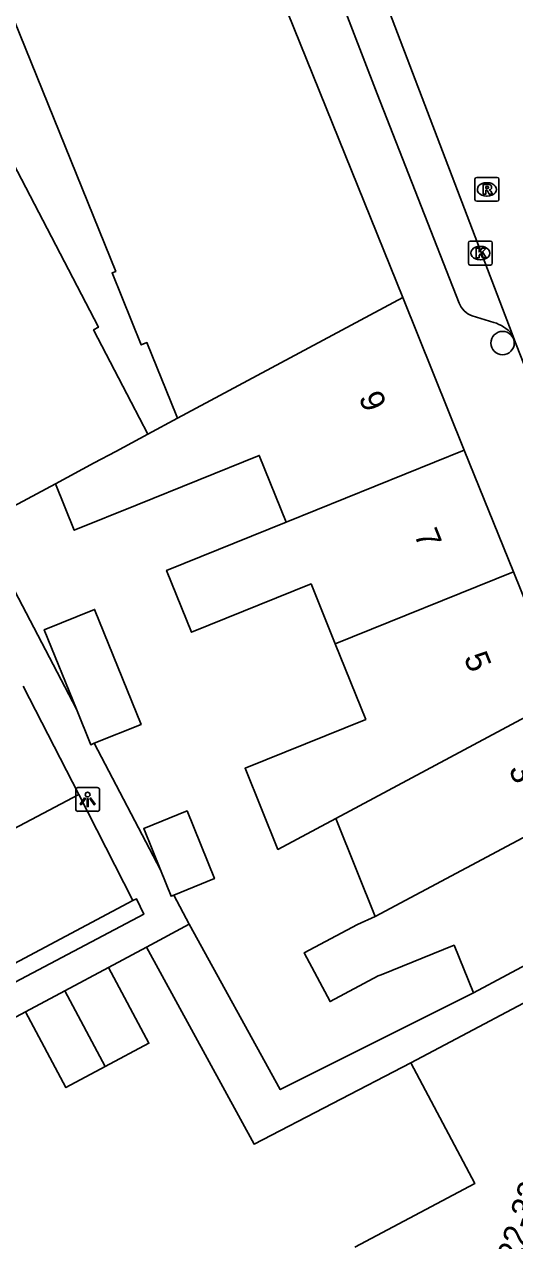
# Model space of a CAD drawing. Extents: x 160304 to 160954, y 383686 to 384161.
# Drawn here: x 160759.7 to 160780.3, y 383888.6 to 383939.6 of the extents above; entities that cross this region are included whole.
import ezdxf

# ---------------------------------------------------------------- set-up
doc = ezdxf.new("R2010")
doc.units = 0
for name, color, linetype in [('IMGEO_Boom', 7, 'Continuous'), ('IMGEO_Kolk', 7, 'Continuous'), ('IMGEO_Lichtpunt', 7, 'Continuous'), ('IMGEO_Muur', 7, 'Continuous'), ('IMGEO_Pand', 7, 'Continuous'), ('IMGEO_Pand_nummerreeks', 7, 'Continuous'), ('IMGEO_Parkeervlak_open', 7, 'Continuous'), ('IMGEO_Rijbaan_lokaal_open', 7, 'Continuous'), ('IMGEO_Rioolput', 7, 'Continuous'), ('IMGEO_Voetpad_open', 7, 'Continuous')]:
    doc.layers.add(name, color=color, linetype=linetype)

msp = doc.modelspace()

# ---------------------------------------------------------------- linework, layer by layer
at = {"layer": 'IMGEO_Boom'}
msp.add_circle((160779.758, 383926.214), 0.489, dxfattribs=at)
at = {"layer": 'IMGEO_Kolk'}
for p, q in [((160778.327, 383929.553), (160778.327, 383930.405)), ((160778.402, 383930.479), (160779.254, 383930.479)), ((160779.328, 383930.405), (160779.328, 383929.553)), ((160778.815, 383930.259), (160778.84, 383930.259)), ((160779.254, 383929.479), (160778.402, 383929.479)), ((160778.838, 383929.699), (160778.813, 383929.699))]:
    msp.add_line(p, q, dxfattribs=at)
for points in [[(160778.327, 383929.553), (160778.327, 383930.405)], [(160778.402, 383930.479), (160779.254, 383930.479)], [(160779.328, 383930.405), (160779.328, 383929.553)], [(160778.648, 383930.179), (160778.771, 383930.179), (160778.771, 383930.028), (160778.901, 383930.179), (160779.065, 383930.179), (160778.919, 383930.028), (160779.072, 383929.779), (160778.92, 383929.779), (160778.835, 383929.943), (160778.771, 383929.876), (160778.771, 383929.779), (160778.648, 383929.779), (160778.648, 383930.179)], [(160779.254, 383929.479), (160778.402, 383929.479)]]:
    msp.add_lwpolyline(points, dxfattribs=at)
for centre, start, end in [((160778.404, 383930.403), 91.552, 178.448), ((160778.404, 383930.403), 91.552, 178.448), ((160779.252, 383930.403), 1.552, 88.448), ((160779.252, 383930.403), 1.552, 88.448), ((160778.404, 383929.555), 181.552, 268.448), ((160778.404, 383929.555), 181.552, 268.448), ((160779.252, 383929.555), 271.552, 358.448), ((160779.252, 383929.555), 271.552, 358.448)]:
    msp.add_arc(centre, 0.0765, start, end, dxfattribs=at)
for centre, major_axis, ratio, start_param, end_param in [((160778.814, 383929.979), (-0.387, 0.002), 0.722429, 4.712389, 7.853982), ((160778.839, 383929.979), (-0.39, 0.002), 0.717154, 1.570796, 4.712389)]:
    msp.add_ellipse(centre, major_axis=major_axis, ratio=ratio, start_param=start_param, end_param=end_param, dxfattribs=at)
at = {"layer": 'IMGEO_Lichtpunt'}
for p, q in [((160761.887, 383907.513), (160761.887, 383906.706)), ((160761.887, 383907.513), (160761.887, 383906.706)), ((160762.789, 383907.608), (160761.981, 383907.608)), ((160762.789, 383907.608), (160761.981, 383907.608)), ((160762.883, 383906.706), (160762.883, 383907.513)), ((160762.883, 383906.706), (160762.883, 383907.513)), ((160761.981, 383906.612), (160762.789, 383906.612)), ((160761.981, 383906.612), (160762.789, 383906.612))]:
    msp.add_line(p, q, dxfattribs=at)
for points in [[(160762.261, 383907.177), (160762.3, 383907.149), (160762.112, 383906.887), (160762.074, 383906.914), (160762.261, 383907.177)], [(160762.363, 383907.129), (160762.41, 383907.129), (160762.41, 383906.807), (160762.363, 383906.807), (160762.363, 383907.129)], [(160762.473, 383907.149), (160762.511, 383907.176), (160762.698, 383906.914), (160762.659, 383906.886), (160762.473, 383907.149)]]:
    msp.add_lwpolyline(points, dxfattribs=at)
msp.add_circle((160762.386, 383907.311), 0.0994, dxfattribs=at)
for centre, start, end in [((160761.981, 383907.513), 90, 180), ((160761.981, 383907.513), 90, 180), ((160762.789, 383907.513), 0, 90), ((160762.789, 383907.513), 0, 90), ((160761.981, 383906.706), 180, 270), ((160761.981, 383906.706), 180, 270), ((160762.789, 383906.706), 270, 0), ((160762.789, 383906.706), 270, 360)]:
    msp.add_arc(centre, 0.0946, start, end, dxfattribs=at)
at = {"layer": 'IMGEO_Muur'}
for points in [[(160764.847, 383900.931), (160766.636, 383901.887)], [(160763.256, 383900.081), (160764.847, 383900.931)], [(160755.921, 383896.16), (160759.781, 383898.224)]]:
    msp.add_lwpolyline(points, dxfattribs=at)
at = {"layer": 'IMGEO_Pand'}
for points in [[(160775.576, 383928.118), (160764.306, 383956.019)], [(160764.905, 383922.4), (160764.211, 383923.733), (160762.632, 383926.766), (160762.836, 383926.872), (160755.313, 383941.326), (160758.181, 383942.852), (160759.15, 383941.031), (160758.853, 383940.873), (160763.562, 383929.215), (160763.412, 383929.155), (160764.632, 383926.135), (160764.868, 383926.23), (160766.091, 383923.202), (160766.146, 383923.065)], [(160775.576, 383928.118), (160766.146, 383923.065)], [(160778.156, 383921.73), (160775.576, 383928.118)], [(160766.146, 383923.065), (160764.905, 383922.4)], [(160764.905, 383922.4), (160763.561, 383921.679), (160762.657, 383921.194), (160761.038, 383920.326)], [(160770.696, 383918.718), (160778.156, 383921.73)], [(160778.156, 383921.73), (160780.213, 383916.636)], [(160761.038, 383920.326), (160761.826, 383918.376), (160764.463, 383919.445), (160769.57, 383921.507), (160770.696, 383918.718)], [(160761.038, 383920.326), (160758.084, 383918.742), (160757.865, 383918.627)], [(160772.754, 383913.623), (160771.741, 383916.131), (160766.736, 383914.109), (160765.691, 383916.696), (160770.696, 383918.718)], [(160772.754, 383913.623), (160780.213, 383916.636)], [(160780.213, 383916.636), (160782.322, 383911.415)], [(160761.915, 383910.886), (160760.572, 383914.212), (160762.678, 383915.062), (160764.621, 383910.252), (160762.661, 383909.46)], [(160772.771, 383906.312), (160770.35, 383905.018), (160768.977, 383908.417), (160774.032, 383910.459), (160772.754, 383913.623)], [(160782.322, 383911.415), (160772.771, 383906.312)], [(160761.915, 383910.886), (160762.515, 383909.401), (160762.661, 383909.46)], [(160774.429, 383902.206), (160783.981, 383907.309)], [(160765.43, 383904.168), (160764.732, 383905.896), (160766.548, 383906.63), (160767.694, 383903.794), (160765.99, 383903.105)], [(160774.429, 383902.206), (160773.654, 383904.126), (160772.771, 383906.312)], [(160765.43, 383904.168), (160765.878, 383903.06), (160765.99, 383903.105)], [(160778.547, 383899.021), (160781.359, 383900.528), (160785.538, 383902.764)], [(160778.547, 383899.021), (160777.73, 383901.008), (160774.67, 383899.772), (160774.547, 383899.722), (160772.535, 383898.647), (160771.448, 383900.683), (160773.677, 383901.874), (160774.429, 383902.206)], [(160761.428, 383899.104), (160763.256, 383900.081)], [(160763.256, 383900.081), (160764.953, 383896.906), (160763.117, 383895.925)], [(160782.762, 383899.716), (160775.92, 383896.08)], [(160759.781, 383898.224), (160761.428, 383899.104)], [(160763.117, 383895.925), (160761.428, 383899.104)], [(160763.117, 383895.925), (160761.478, 383895.049), (160759.781, 383898.224)], [(160773.578, 383888.369), (160778.599, 383891.037), (160775.92, 383896.08)]]:
    msp.add_lwpolyline(points, dxfattribs=at)
at = {"layer": 'IMGEO_Parkeervlak_open'}
msp.add_lwpolyline([(160764.284, 383902.874), (160757.585, 383899.328), (160755.27, 383903.753)], dxfattribs=at)
at = {"layer": 'IMGEO_Rijbaan_lokaal_open'}
for points in [[(160770.558, 383951.777), (160780.153, 383926.593)], [(160780.153, 383926.593), (160780.327, 383926.147), (160781.576, 383922.953), (160781.796, 383922.391)], [(160759.69, 383911.846), (160762.024, 383907.32)], [(160755.27, 383903.753), (160762.024, 383907.32)]]:
    msp.add_lwpolyline(points, dxfattribs=at)
at = {"layer": 'IMGEO_Rioolput'}
for p, q in [((160778.602, 383932.22), (160778.602, 383933.072)), ((160778.677, 383933.146), (160779.529, 383933.146)), ((160779.09, 383932.926), (160779.115, 383932.926)), ((160779.603, 383933.072), (160779.603, 383932.22)), ((160779.529, 383932.146), (160778.677, 383932.146)), ((160779.113, 383932.366), (160779.088, 383932.366))]:
    msp.add_line(p, q, dxfattribs=at)
for points in [[(160778.602, 383932.22), (160778.602, 383933.072)], [(160778.677, 383933.146), (160779.529, 383933.146)], [(160779.603, 383933.072), (160779.603, 383932.22)], [(160779.191, 383932.844), (160778.939, 383932.846), (160778.939, 383932.446)], [(160778.939, 383932.446), (160779.063, 383932.446), (160779.063, 383932.608), (160779.074, 383932.608)], [(160779.117, 383932.765), (160779.063, 383932.765), (160779.063, 383932.684)], [(160779.063, 383932.684), (160779.115, 383932.684)], [(160779.121, 383932.579), (160779.192, 383932.446), (160779.332, 383932.446), (160779.267, 383932.572)], [(160779.529, 383932.146), (160778.677, 383932.146)]]:
    msp.add_lwpolyline(points, dxfattribs=at)
for centre, radius, start, end in [((160778.679, 383933.07), 0.0765, 91.552, 178.448), ((160778.679, 383933.07), 0.0765, 91.552, 178.448), ((160779.527, 383933.07), 0.0765, 1.552, 88.448), ((160779.527, 383933.07), 0.0765, 1.552, 88.448), ((160779.073, 383932.555), 0.0533, 26.0293, 88.6989), ((160779.099, 383932.873), 0.19, 274.7715, 282.9687), ((160779.123, 383932.669), 0.0964, 77.0061, 93.1865), ((160779.137, 383932.726), 0.0378, 276.6634, 79.6772), ((160779.19, 383932.734), 0.109, 350.3612, 89.416), ((160779.188, 383932.734), 0.112, 277.5842, 350.9817), ((160779.172, 383932.519), 0.108, 29.5134, 73.7905), ((160778.679, 383932.222), 0.0765, 181.552, 268.448), ((160778.679, 383932.222), 0.0765, 181.552, 268.448), ((160779.527, 383932.222), 0.0765, 271.552, 358.448), ((160779.527, 383932.222), 0.0765, 271.552, 358.448)]:
    msp.add_arc(centre, radius, start, end, dxfattribs=at)
for centre, major_axis, ratio, start_param, end_param in [((160779.089, 383932.646), (-0.387, 0.002), 0.722429, 4.712389, 7.853982), ((160779.114, 383932.646), (-0.39, 0.002), 0.717154, 1.570796, 4.712389)]:
    msp.add_ellipse(centre, major_axis=major_axis, ratio=ratio, start_param=start_param, end_param=end_param, dxfattribs=at)
at = {"layer": 'IMGEO_Voetpad_open'}
for points in [[(160777.941, 383927.884), (160774.507, 383936.65), (160769.657, 383949.26)], [(160779.393, 383927.08), (160778.484, 383927.358)], [(160757.865, 383918.627), (160761.915, 383910.886)], [(160762.661, 383909.46), (160765.43, 383904.168)], [(160762.024, 383907.32), (160764.284, 383902.874)], [(160764.284, 383902.874), (160764.425, 383902.955), (160764.733, 383902.307), (160755.408, 383897.377), (160755.341, 383897.513)], [(160765.99, 383903.105), (160766.636, 383901.887)], [(160764.847, 383900.931), (160766.636, 383901.887)], [(160766.636, 383901.887), (160770.447, 383894.965), (160778.547, 383899.021)], [(160764.847, 383900.931), (160763.256, 383900.081)], [(160775.92, 383896.08), (160769.351, 383892.68), (160764.847, 383900.931)], [(160759.781, 383898.224), (160755.921, 383896.16), (160753.202, 383894.707)]]:
    msp.add_lwpolyline(points, dxfattribs=at)
for centre, radius, start, end in [((160778.767, 383928.193), 0.882, 200.5295, 251.2926), ((160778.832, 383925.368), 1.801, 42.8363, 71.8611)]:
    msp.add_arc(centre, radius, start, end, dxfattribs=at)

# ---------------------------------------------------------------- texts
at = {"layer": 'IMGEO_Pand_nummerreeks'}
for s, rotation, p in [('9', 292.0128, (160773.721, 383923.95)), ('7', 291.9757, (160776.039, 383918.21)), ('5', 291.996, (160778.122, 383913.05)), ('3', 291.9888, (160780.005, 383908.388)), ('22-32', 72.9719, (160780.457, 383887.656))]:
    msp.add_text(s, height=1, rotation=rotation, dxfattribs=at).set_placement(p)

doc.saveas('drawing.dxf')
